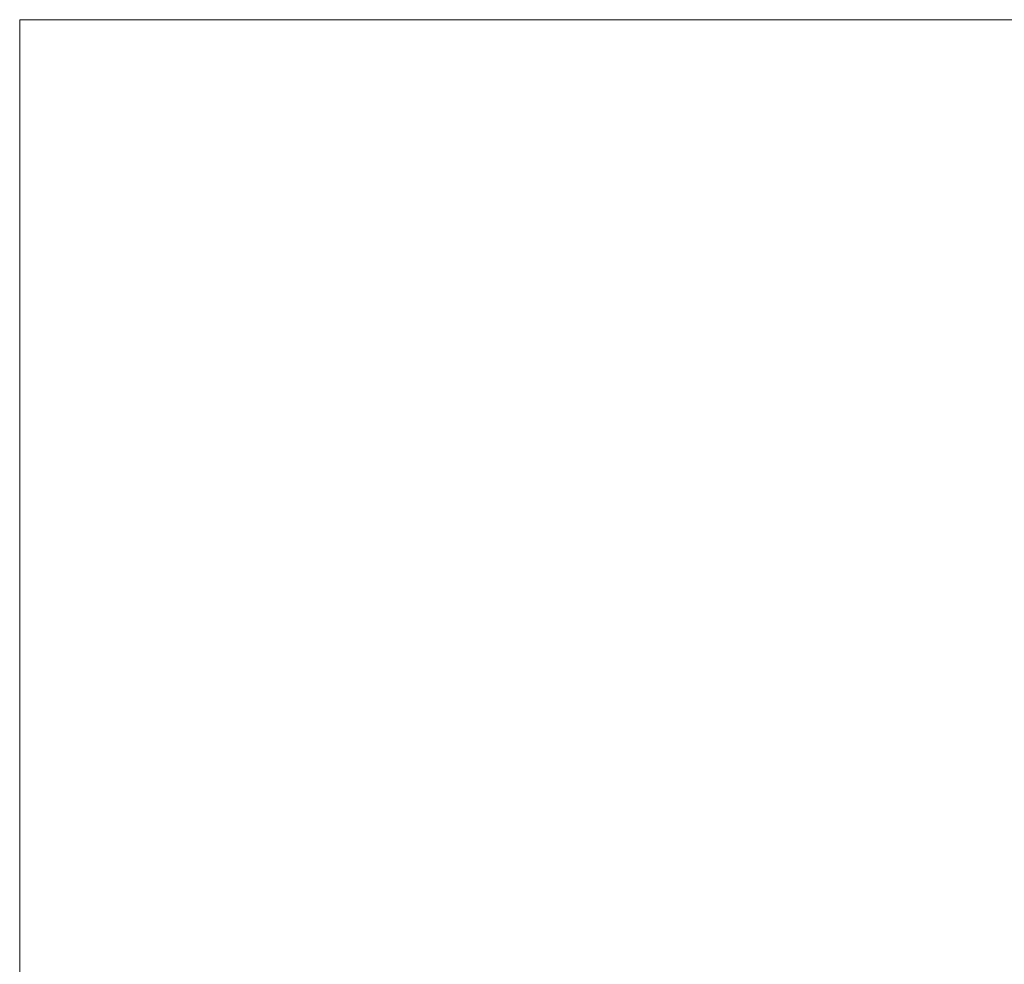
# Model space of a CAD drawing. Header units: millimetres. Extents: x -811 to 1340, y -192 to 870.
# Tile 511 of 656: x 669 to 681, y 252 to 264. Entities that reach past the tile are written whole.
import ezdxf

# ---------------------------------------------------------------- set-up
doc = ezdxf.new("R2010")
doc.units = ezdxf.units.MM
doc.header["$MEASUREMENT"] = 0
doc.layers.add('layer 1', color=7, linetype='Continuous')

msp = doc.modelspace()

# ---------------------------------------------------------------- linework, layer by layer
at = {"layer": 'layer 1', "color": 250, "lineweight": 9}
msp.add_open_spline([(728.8618, 229.1878), (728.8618, 229.1878), (728.8618, 214.0378), (728.8618, 214.0378), (728.8618, 214.0378), (728.8618, 214.0378), (708.8618, 214.0378), (708.8618, 214.0378), (708.8618, 214.0378), (708.8618, 214.0378), (708.8618, 217.0378), (708.8618, 217.0378), (708.8618, 217.0378), (708.8618, 217.0378), (688.8618, 217.0378), (688.8618, 217.0378), (688.8618, 217.0378), (688.8618, 217.0378), (688.8618, 214.0378), (688.8618, 214.0378), (688.8618, 214.0378), (688.8618, 214.0378), (668.8618, 214.0378), (668.8618, 214.0378), (668.8618, 214.0378), (668.8618, 214.0378), (668.8618, 229.1878), (668.8618, 229.1878), (668.8618, 229.1878), (668.8618, 229.1878), (671.8618, 229.1878), (671.8618, 229.1878), (671.8618, 229.1878), (671.8618, 229.1878), (671.8618, 248.8878), (671.8618, 248.8878), (671.8618, 248.8878), (671.8618, 248.8878), (668.8618, 248.8878), (668.8618, 248.8878), (668.8618, 248.8878), (668.8618, 248.8878), (668.8618, 264.0378), (668.8618, 264.0378), (668.8618, 264.0378), (668.8618, 264.0378), (688.8617, 264.0378), (688.8617, 264.0378), (688.8617, 264.0378), (688.8617, 258.5159), (693.3399, 254.0378), (698.8617, 254.0378), (698.8617, 254.0378), (704.3835, 254.0378), (708.8617, 258.5159), (708.8617, 264.0378), (708.8617, 264.0378), (708.8617, 264.0378), (728.8618, 264.0378), (728.8618, 264.0378), (728.8618, 264.0378), (728.8618, 264.0378), (728.8618, 248.8878), (728.8618, 248.8878), (728.8618, 248.8878), (728.8618, 248.8878), (725.8618, 248.8878), (725.8618, 248.8878), (725.8618, 248.8878), (725.8618, 248.8878), (725.8618, 229.1878), (725.8618, 229.1878), (725.8618, 229.1878), (725.8618, 229.1878), (728.8618, 229.1878), (728.8618, 229.1878)], degree=3, knots=[0, 0, 0, 0, 0.05, 0.05, 0.05, 0.05, 0.1, 0.1, 0.1, 0.1, 0.15, 0.15, 0.15, 0.15, 0.2, 0.2, 0.2, 0.2, 0.25, 0.25, 0.25, 0.25, 0.3, 0.3, 0.3, 0.3, 0.35, 0.35, 0.35, 0.35, 0.4, 0.4, 0.4, 0.4, 0.45, 0.45, 0.45, 0.45, 0.5, 0.5, 0.5, 0.5, 0.55, 0.55, 0.55, 0.55, 0.6, 0.6, 0.6, 0.6, 0.65, 0.65, 0.65, 0.65, 0.7, 0.7, 0.7, 0.7, 0.75, 0.75, 0.75, 0.75, 0.8, 0.8, 0.8, 0.8, 0.85, 0.85, 0.85, 0.85, 0.9, 0.9, 0.9, 0.9, 1, 1, 1, 1], dxfattribs=at)

doc.saveas('drawing.dxf')
